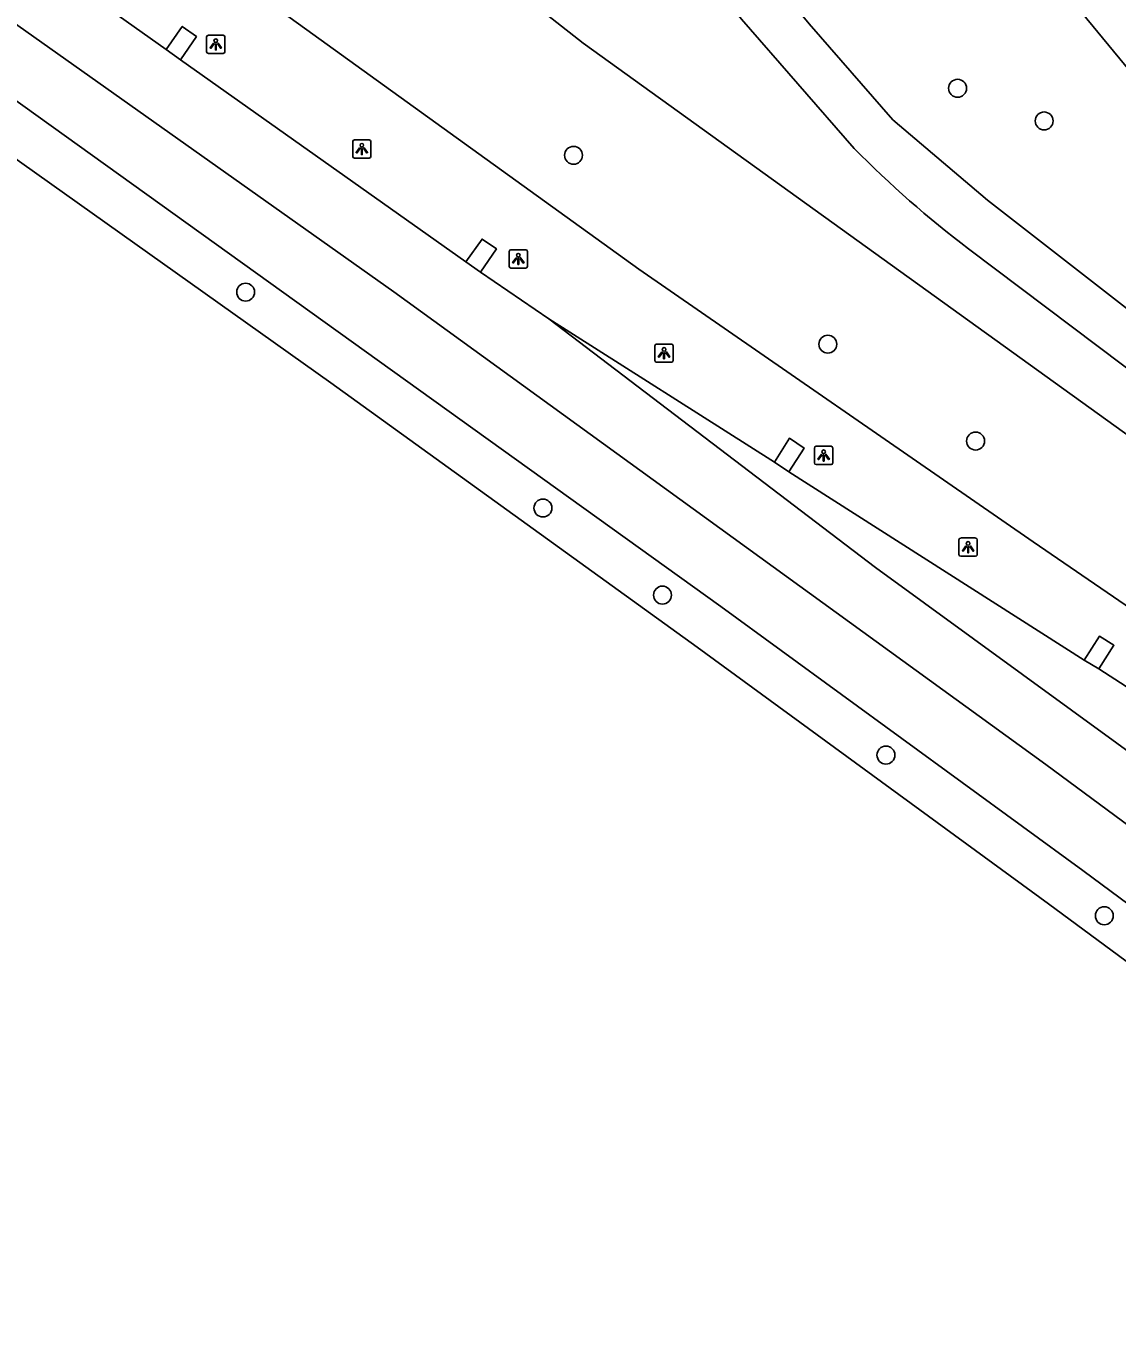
# Model space of a CAD drawing. Extents: x 158352 to 159489, y 383828 to 384597.
# Drawn here: x 158438.7 to 158498.2, y 384106.4 to 384177.3 of the extents above; entities that cross this region are included whole.
import ezdxf

# ---------------------------------------------------------------- set-up
doc = ezdxf.new("R2010")
doc.units = 0
for name, color, linetype in [('IMGEO_Berm_groen', 7, 'Continuous'), ('IMGEO_Boom', 7, 'Continuous'), ('IMGEO_Gemengd_bos', 7, 'Continuous'), ('IMGEO_Lichtpunt', 7, 'Continuous'), ('IMGEO_Loofbos', 7, 'Continuous'), ('IMGEO_Rijbaan_lokaal_open', 7, 'Continuous'), ('IMGEO_Rijbaan_regionaal_gesloten', 7, 'Continuous')]:
    doc.layers.add(name, color=color, linetype=linetype)

msp = doc.modelspace()

# ---------------------------------------------------------------- linework, layer by layer
at = {"layer": 'IMGEO_Berm_groen'}
msp.add_lwpolyline([(158582.389, 384080.998), (158582.93, 384081.784), (158582.058, 384083.676), (158569.551, 384092.634), (158516.448, 384133.536), (158493.656, 384149.126), (158472.149, 384164), (158386.675, 384225.586)], dxfattribs=at)
at = {"layer": 'IMGEO_Boom'}
for centre in [(158489.539, 384173.859), (158494.261, 384172.077), (158468.59, 384170.204), (158450.704, 384162.745), (158482.461, 384159.905), (158490.521, 384154.624), (158466.922, 384150.974), (158473.441, 384146.225), (158485.631, 384137.502), (158497.542, 384128.742)]:
    msp.add_circle(centre, 0.489, dxfattribs=at)
at = {"layer": 'IMGEO_Gemengd_bos'}
for points in [[(158383.313, 384238.719), (158386.656, 384237.654), (158444.59, 384195.575), (158469.115, 384176.319), (158500, 384154.097), (158590.955, 384087.078), (158592.322, 384085.844)], [(158483.904, 384170.579), (158477.757, 384177.625), (158462.023, 384196.603)], [(158600.986, 384082.612), (158514.879, 384146.447), (158500, 384157.67), (158490.134, 384165.112)]]:
    msp.add_lwpolyline(points, dxfattribs=at)
msp.add_arc((158523.548, 384209.473), 55.538, 224.45267, 233.0116, dxfattribs=at)
at = {"layer": 'IMGEO_Lichtpunt'}
for p, q in [((158448.575, 384176.658), (158448.575, 384175.851)), ((158448.575, 384176.658), (158448.575, 384175.851)), ((158449.477, 384176.753), (158448.669, 384176.753)), ((158449.477, 384176.753), (158448.669, 384176.753)), ((158449.571, 384175.851), (158449.571, 384176.658)), ((158449.571, 384175.851), (158449.571, 384176.658)), ((158448.669, 384175.757), (158449.477, 384175.757)), ((158448.669, 384175.757), (158449.477, 384175.757)), ((158456.543, 384170.953), (158456.543, 384170.146)), ((158456.543, 384170.953), (158456.543, 384170.146)), ((158457.445, 384171.048), (158456.637, 384171.048)), ((158457.445, 384171.048), (158456.637, 384171.048)), ((158457.539, 384170.146), (158457.539, 384170.953)), ((158457.539, 384170.146), (158457.539, 384170.953)), ((158456.637, 384170.052), (158457.445, 384170.052)), ((158456.637, 384170.052), (158457.445, 384170.052)), ((158465.079, 384164.958), (158465.079, 384164.151)), ((158465.079, 384164.958), (158465.079, 384164.151)), ((158465.981, 384165.053), (158465.173, 384165.053)), ((158465.981, 384165.053), (158465.173, 384165.053)), ((158466.075, 384164.151), (158466.075, 384164.958)), ((158466.075, 384164.151), (158466.075, 384164.958)), ((158465.173, 384164.057), (158465.981, 384164.057)), ((158465.173, 384164.057), (158465.981, 384164.057)), ((158473.93, 384159.916), (158473.122, 384159.916)), ((158473.93, 384159.916), (158473.122, 384159.916)), ((158473.028, 384159.821), (158473.028, 384159.014)), ((158473.028, 384159.821), (158473.028, 384159.014)), ((158474.024, 384159.014), (158474.024, 384159.821)), ((158474.024, 384159.014), (158474.024, 384159.821)), ((158473.122, 384158.92), (158473.93, 384158.92)), ((158473.122, 384158.92), (158473.93, 384158.92)), ((158481.733, 384154.243), (158481.733, 384153.436)), ((158481.733, 384154.243), (158481.733, 384153.436)), ((158482.635, 384154.338), (158481.827, 384154.338)), ((158482.635, 384154.338), (158481.827, 384154.338)), ((158482.729, 384153.436), (158482.729, 384154.243)), ((158482.729, 384153.436), (158482.729, 384154.243)), ((158481.827, 384153.342), (158482.635, 384153.342)), ((158481.827, 384153.342), (158482.635, 384153.342)), ((158489.614, 384149.244), (158489.614, 384148.437)), ((158489.614, 384149.244), (158489.614, 384148.437)), ((158490.516, 384149.339), (158489.708, 384149.339)), ((158490.516, 384149.339), (158489.708, 384149.339)), ((158490.61, 384148.437), (158490.61, 384149.244)), ((158490.61, 384148.437), (158490.61, 384149.244)), ((158489.708, 384148.343), (158490.516, 384148.343)), ((158489.708, 384148.343), (158490.516, 384148.343))]:
    msp.add_line(p, q, dxfattribs=at)
for points in [[(158448.949, 384176.322), (158448.988, 384176.294), (158448.8, 384176.032), (158448.762, 384176.059), (158448.949, 384176.322)], [(158449.051, 384176.274), (158449.098, 384176.274), (158449.098, 384175.952), (158449.051, 384175.952), (158449.051, 384176.274)], [(158449.161, 384176.294), (158449.199, 384176.321), (158449.386, 384176.059), (158449.347, 384176.031), (158449.161, 384176.294)], [(158456.917, 384170.617), (158456.956, 384170.589), (158456.768, 384170.327), (158456.73, 384170.354), (158456.917, 384170.617)], [(158457.019, 384170.569), (158457.066, 384170.569), (158457.066, 384170.247), (158457.019, 384170.247), (158457.019, 384170.569)], [(158457.129, 384170.589), (158457.167, 384170.616), (158457.354, 384170.354), (158457.315, 384170.326), (158457.129, 384170.589)], [(158465.453, 384164.622), (158465.492, 384164.594), (158465.304, 384164.332), (158465.266, 384164.359), (158465.453, 384164.622)], [(158465.555, 384164.574), (158465.602, 384164.574), (158465.602, 384164.252), (158465.555, 384164.252), (158465.555, 384164.574)], [(158465.665, 384164.594), (158465.703, 384164.621), (158465.89, 384164.359), (158465.851, 384164.331), (158465.665, 384164.594)], [(158473.402, 384159.485), (158473.441, 384159.457), (158473.253, 384159.195), (158473.215, 384159.222), (158473.402, 384159.485)], [(158473.504, 384159.437), (158473.551, 384159.437), (158473.551, 384159.115), (158473.504, 384159.115), (158473.504, 384159.437)], [(158473.614, 384159.457), (158473.652, 384159.484), (158473.839, 384159.222), (158473.8, 384159.194), (158473.614, 384159.457)], [(158482.107, 384153.907), (158482.146, 384153.879), (158481.958, 384153.617), (158481.92, 384153.644), (158482.107, 384153.907)], [(158482.209, 384153.859), (158482.256, 384153.859), (158482.256, 384153.537), (158482.209, 384153.537), (158482.209, 384153.859)], [(158482.319, 384153.879), (158482.357, 384153.906), (158482.544, 384153.644), (158482.505, 384153.616), (158482.319, 384153.879)], [(158489.988, 384148.908), (158490.027, 384148.88), (158489.839, 384148.618), (158489.801, 384148.645), (158489.988, 384148.908)], [(158490.09, 384148.86), (158490.137, 384148.86), (158490.137, 384148.538), (158490.09, 384148.538), (158490.09, 384148.86)], [(158490.2, 384148.88), (158490.238, 384148.907), (158490.425, 384148.645), (158490.386, 384148.617), (158490.2, 384148.88)]]:
    msp.add_lwpolyline(points, dxfattribs=at)
for centre in [(158449.074, 384176.456), (158457.042, 384170.751), (158465.578, 384164.756), (158473.527, 384159.619), (158482.232, 384154.041), (158490.113, 384149.042)]:
    msp.add_circle(centre, 0.0994, dxfattribs=at)
for centre, start, end in [((158448.669, 384176.658), 90, 180), ((158448.669, 384176.658), 90, 180), ((158449.477, 384176.658), 0, 90), ((158449.477, 384176.658), 0, 90), ((158448.669, 384175.851), 180, 270), ((158448.669, 384175.851), 180, 270), ((158449.477, 384175.851), 270, 0), ((158449.477, 384175.851), 270, 360), ((158456.637, 384170.953), 90, 180), ((158456.637, 384170.953), 90, 180), ((158457.445, 384170.953), 0, 90), ((158457.445, 384170.953), 0, 90), ((158456.637, 384170.146), 180, 270), ((158456.637, 384170.146), 180, 270), ((158457.445, 384170.146), 270, 0), ((158457.445, 384170.146), 270, 360), ((158465.173, 384164.958), 90, 180), ((158465.173, 384164.958), 90, 180), ((158465.981, 384164.958), 0, 90), ((158465.981, 384164.958), 0, 90), ((158465.173, 384164.151), 180, 270), ((158465.173, 384164.151), 180, 270), ((158465.981, 384164.151), 270, 0), ((158465.981, 384164.151), 270, 360), ((158473.122, 384159.821), 90, 180), ((158473.122, 384159.821), 90, 180), ((158473.93, 384159.821), 0, 90), ((158473.93, 384159.821), 0, 90), ((158473.122, 384159.014), 180, 270), ((158473.122, 384159.014), 180, 270), ((158473.93, 384159.014), 270, 0), ((158473.93, 384159.014), 270, 360), ((158481.827, 384154.243), 90, 180), ((158481.827, 384154.243), 90, 180), ((158482.635, 384154.243), 0, 90), ((158482.635, 384154.243), 0, 90), ((158481.827, 384153.436), 180, 270), ((158481.827, 384153.436), 180, 270), ((158482.635, 384153.436), 270, 0), ((158482.635, 384153.436), 270, 360), ((158489.708, 384149.244), 90, 180), ((158489.708, 384149.244), 90, 180), ((158490.516, 384149.244), 0, 90), ((158490.516, 384149.244), 0, 90), ((158489.708, 384148.437), 180, 270), ((158489.708, 384148.437), 180, 270), ((158490.516, 384148.437), 270, 0), ((158490.516, 384148.437), 270, 360)]:
    msp.add_arc(centre, 0.0946, start, end, dxfattribs=at)
at = {"layer": 'IMGEO_Loofbos'}
for points in [[(158454.269, 384210.225), (158481.442, 384177.38), (158485.999, 384172.14), (158491.175, 384167.767), (158500, 384160.894), (158541.163, 384130.381), (158548.168, 384125.454), (158603.502, 384084.245)], [(158614.019, 384126.843), (158591.096, 384113.755), (158578.513, 384113.34), (158557.496, 384129.044), (158549.929, 384134.698), (158546.285, 384137.38), (158530.461, 384149.243), (158503.103, 384169.754), (158472.946, 384206.301)]]:
    msp.add_lwpolyline(points, dxfattribs=at)
at = {"layer": 'IMGEO_Rijbaan_lokaal_open'}
for points in [[(158446.374, 384175.98), (158447.243, 384177.236), (158448.017, 384176.676), (158447.145, 384175.407)], [(158462.713, 384164.405), (158463.598, 384165.634), (158464.384, 384165.1), (158463.507, 384163.828)], [(158479.56, 384153.475), (158480.364, 384154.779), (158481.162, 384154.239), (158480.34, 384152.939)], [(158496.443, 384142.685), (158497.278, 384143.984), (158498.069, 384143.488), (158497.243, 384142.198)]]:
    msp.add_lwpolyline(points, dxfattribs=at)
at = {"layer": 'IMGEO_Rijbaan_regionaal_gesloten'}
for points in [[(158578.22, 384074.375), (158567.768, 384082.215), (158548.703, 384096.516), (158520.429, 384117.723), (158494.354, 384136.983), (158458.793, 384162.767), (158428.216, 384184.411), (158400.786, 384203.828), (158373.766, 384223.017)], [(158575.283, 384072.224), (158538.297, 384100.066), (158516.367, 384116.407), (158496.38, 384131.21), (158476.629, 384145.611), (158437.849, 384173.424), (158394.274, 384204.277), (158371.091, 384220.571)], [(158573.109, 384070.633), (158555.254, 384084.167), (158515.11, 384114.182), (158494.5, 384129.4), (158475.33, 384143.387), (158455.358, 384157.797), (158414.772, 384186.646), (158371.457, 384217.166), (158369.065, 384218.72)], [(158430.775, 384187.03), (158446.374, 384175.98)], [(158446.374, 384175.98), (158447.145, 384175.407)], [(158447.145, 384175.407), (158462.713, 384164.405)], [(158462.713, 384164.405), (158463.507, 384163.828)], [(158463.507, 384163.828), (158467.25, 384161.297)], [(158467.25, 384161.297), (158485.07, 384147.727), (158508.913, 384130.377), (158559.568, 384092.502), (158580.891, 384076.33)], [(158467.25, 384161.297), (158479.56, 384153.475)], [(158479.56, 384153.475), (158480.34, 384152.939)], [(158480.34, 384152.939), (158496.443, 384142.685)], [(158496.443, 384142.685), (158497.243, 384142.198)], [(158497.243, 384142.198), (158506.138, 384136.47), (158513.029, 384131.442)]]:
    msp.add_lwpolyline(points, dxfattribs=at)

doc.saveas('drawing.dxf')
